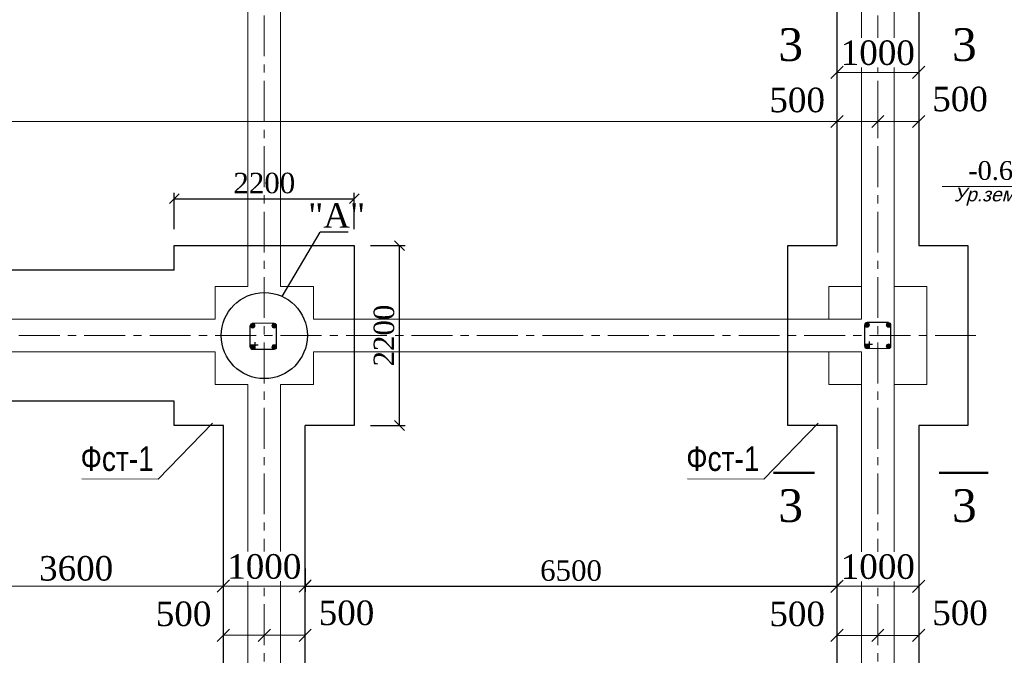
# Model space of a CAD drawing. Header units: millimetres. Extents: x 2063114 to 14983986, y -126020516 to 213791.
# Tile 707 of 731: x 2428608 to 2440644, y -21955 to -14182. Entities that reach past the tile are written whole.
import ezdxf
from ezdxf.enums import TextEntityAlignment as Align

# ---------------------------------------------------------------- set-up
doc = ezdxf.new("R2010")
doc.units = ezdxf.units.MM
doc.linetypes.add('CENTERX2', pattern=[4, 2.5, -0.5, 0.5, -0.5])
doc.layers.get('Defpoints').update_dxf_attribs({"color": 6, "lineweight": 35})
for name, color, linetype, lineweight in [('.', 7, 'Continuous', 15), ('_0', 7, 'Continuous', 20), ('_Размеры', 187, 'Continuous', 18), ('TEXT', 7, 'Continuous', 30), ('АСО-оси', 24, 'CENTERX2', 20), ('раз.нар', 250, 'Continuous', 20), ('Стена', 7, 'Continuous', 35), ('СТЕНЫ', 7, 'Continuous', 20)]:
    doc.layers.add(name, color=color, linetype=linetype, lineweight=lineweight)
doc.styles.add('seviyorum', font='times.ttf')
doc.styles.get("Standard").update_dxf_attribs({"font": 'arial.ttf'})
doc.styles.add('stile1', font='ARIALN.TTF')
doc.styles.add('TIMES', font='times.ttf')
doc.styles.add('TIMES NEW', font='times.ttf', dxfattribs={"height": 200})
doc.styles.add('Times New Roman', font='times.ttf')
doc.dimstyles.new('hasan 100', dxfattribs={"dimscale": 100, "dimtxt": 2.5, "dimasz": 1.2, "dimexe": 0.7, "dimexo": 2, "dimtad": 1, "dimdec": 0, "dimtxsty": 'Times New Roman', "dimblk": 'OBLIQUE', "dimcen": 0.09, "dimadec": 0, "dimazin": 0, "dimtfac": 1, "dimtdec": 0, "dimtmove": 0, "dimatfit": 3, "dimldrblk": 'OBLIQUE', "dimfxl": 1, "dimarcsym": 0})
doc.dimstyles.new('hasan 25', dxfattribs={"dimscale": 100, "dimtxt": 2.5, "dimasz": 1.5, "dimexe": 0.7, "dimexo": 2, "dimtad": 1, "dimdec": 0, "dimlfac": 0.25, "dimtxsty": 'Times New Roman', "dimblk": 'OBLIQUE', "dimcen": 0.09, "dimadec": 0, "dimazin": 0, "dimtfac": 1, "dimtdec": 0, "dimtmove": 0, "dimatfit": 3, "dimldrblk": 'OBLIQUE', "dimfxl": 1, "dimarcsym": 0})
doc.dimstyles.new('Миржалол100', dxfattribs={"dimtxt": 300, "dimasz": 150, "dimexe": 100, "dimexo": 100, "dimgap": 63, "dimtad": 1, "dimdec": 0, "dimtxsty": 'Times New Roman', "dimblk": 'OBLIQUE', "dimcen": 100, "dimclrd": 256, "dimclre": 256, "dimclrt": 256, "dimadec": 0, "dimazin": 0, "dimtfac": 1, "dimtdec": 0, "dimtmove": 1, "dimatfit": 3, "dimfxl": 800, "dimlwd": 13, "dimlwe": 13, "dimarcsym": 0})

# ---------------------------------------------------------------- blocks, each defined once
blk = doc.blocks.new('_Oblique')
at = {"color": 0, "linetype": 'ByBlock', "lineweight": -2}
blk.add_line((-0.5, -0.5), (0.5, 0.5), dxfattribs=at)
blk = doc.blocks.new('*D4129')
at = {"color": 0, "lineweight": -2, "transparency": 16777216}
for p, q in [((2443713, -20849), (2443713, -21359)), ((2446913, -20849), (2446913, -21359)), ((2446913, -21289), (2443713, -21289))]:
    blk.add_line(p, q, dxfattribs=at)
at = {"layer": 'Defpoints', "color": 0, "transparency": 16777216}
for p in [(2443713, -20649), (2446913, -20649), (2443713, -21289)]:
    blk.add_point(p, dxfattribs=at)
at = {"color": 0, "lineweight": -2, "transparency": 16777216, "xscale": 150, "yscale": 150, "zscale": 150, "rotation": 180}
blk.add_blockref('_Oblique', (2443713, -21289), dxfattribs=at)
at = {"color": 0, "lineweight": -2, "transparency": 16777216, "xscale": 150, "yscale": 150, "zscale": 150}
blk.add_blockref('_Oblique', (2446913, -21289), dxfattribs=at)
at = {"color": 0, "transparency": 16777216, "insert": (2445353, -21099), "char_height": 250, "width": 109924.11, "attachment_point": 5, "style": 'Times New Roman'}
blk.add_mtext('1400', dxfattribs=at)
blk = doc.blocks.new('*U3970')
at = {"color": 0, "linetype": 'ByBlock', "lineweight": -2}
blk.add_line((3, 0), (16.55, 0), dxfattribs=at)
blk.add_lwpolyline([(13.55, 0), (13.55, 5), (42.75, 5)], dxfattribs=at)
blk.add_lwpolyline([(11.05, 2.78, 0.4, 0.4, 0), (13.55, 0.28, 0.4, 0.4, 0), (16.05, 2.78, 0.4, 0.4, 0)], format="xyseb", dxfattribs=at)
at = {"color": 0, "linetype": 'ByBlock', "lineweight": -2, "style": 'seviyorum'}
blk.add_attdef('ОТМЕТКА', text='', height=4.1, dxfattribs=at).set_placement((29.06, 8.47), align=Align.MIDDLE_CENTER)
at = {"color": 0, "linetype": 'ByBlock', "lineweight": -2, "oblique": 15}
blk.add_attdef('НТЕКСТ', text='', height=3, dxfattribs=at).set_placement((31.18, 3.23), align=Align.MIDDLE_CENTER)
blk = doc.blocks.new('*D4196')
at = {"lineweight": 13, "transparency": 16777216}
for p, q in [((2427498, -20596), (2427498, -21208)), ((2431098, -20759), (2431098, -21208)), ((2427498, -21108), (2431098, -21108))]:
    blk.add_line(p, q, dxfattribs=at)
at = {"layer": 'Defpoints', "color": 0, "linetype": 'ByBlock', "transparency": 16777216}
for p in [(2427498, -20496), (2431098, -20659), (2431098, -21108)]:
    blk.add_point(p, dxfattribs=at)
at = {"linetype": 'ByBlock', "lineweight": 13, "transparency": 16777216, "xscale": 150, "yscale": 150, "zscale": 150, "rotation": 180}
blk.add_blockref('_Oblique', (2427498, -21108), dxfattribs=at)
at = {"linetype": 'ByBlock', "lineweight": 13, "transparency": 16777216, "xscale": 150, "yscale": 150, "zscale": 150}
blk.add_blockref('_Oblique', (2431098, -21108), dxfattribs=at)
at = {"linetype": 'ByBlock', "lineweight": 30, "transparency": 16777216, "insert": (2429298, -20893), "char_height": 300, "attachment_point": 5, "style": 'Times New Roman', "bg_fill": 3, "box_fill_scale": 1.1, "bg_fill_color": 256, "bg_fill_true_color": 13158600, "bg_fill_transparency": 0}
blk.add_mtext('3600', dxfattribs=at)
blk = doc.blocks.new('*D4197')
at = {"layer": 'Defpoints', "color": 0, "transparency": 16777216}
for p in [(2432098, -20693), (2438598, -20673), (2438598, -21110)]:
    blk.add_point(p, dxfattribs=at)
at = {"layer": 'раз.нар', "color": 0, "lineweight": -2, "transparency": 16777216}
for p, q in [((2432098, -20893), (2432098, -21180)), ((2438598, -20873), (2438598, -21180)), ((2432098, -21110), (2438598, -21110))]:
    blk.add_line(p, q, dxfattribs=at)
at = {"layer": 'раз.нар', "color": 0, "lineweight": -2, "transparency": 16777216, "xscale": 120, "yscale": 120, "zscale": 120, "rotation": 180}
blk.add_blockref('_Oblique', (2432098, -21110), dxfattribs=at)
at = {"layer": 'раз.нар', "color": 0, "lineweight": -2, "transparency": 16777216, "xscale": 120, "yscale": 120, "zscale": 120}
blk.add_blockref('_Oblique', (2438598, -21110), dxfattribs=at)
at = {"layer": 'раз.нар', "color": 0, "lineweight": 9, "transparency": 16777216, "insert": (2435348, -20920), "char_height": 250, "attachment_point": 5, "style": 'Times New Roman'}
blk.add_mtext('6500', dxfattribs=at)
blk = doc.blocks.new('*D4223')
at = {"lineweight": 13, "transparency": 16777216}
for p, q in [((2438598, -14676), (2438598, -14926)), ((2439598, -14662), (2439598, -14926)), ((2438598, -14826), (2439598, -14826))]:
    blk.add_line(p, q, dxfattribs=at)
at = {"layer": 'Defpoints', "color": 0, "linetype": 'ByBlock', "transparency": 16777216}
for p in [(2439598, -14562), (2438598, -14576), (2439598, -14826)]:
    blk.add_point(p, dxfattribs=at)
at = {"linetype": 'ByBlock', "lineweight": 30, "transparency": 16777216, "insert": (2439098, -14588), "char_height": 300, "attachment_point": 5, "style": 'Times New Roman', "bg_fill": 3, "box_fill_scale": 1.1, "bg_fill_color": 256, "bg_fill_true_color": 13158600, "bg_fill_transparency": 0}
blk.add_mtext('1000', dxfattribs=at)
at = {"linetype": 'ByBlock', "lineweight": 13, "transparency": 16777216, "xscale": 150, "yscale": 150, "zscale": 150, "rotation": 180}
blk.add_blockref('_Oblique', (2438598, -14826), dxfattribs=at)
at = {"linetype": 'ByBlock', "lineweight": 13, "transparency": 16777216, "xscale": 150, "yscale": 150, "zscale": 150}
blk.add_blockref('_Oblique', (2439598, -14826), dxfattribs=at)
blk = doc.blocks.new('*D4224')
at = {"lineweight": 13, "transparency": 16777216}
for p, q in [((2439098, -15216), (2439098, -15527)), ((2439598, -15212), (2439598, -15527)), ((2439098, -15427), (2439598, -15427))]:
    blk.add_line(p, q, dxfattribs=at)
at = {"layer": 'Defpoints', "color": 0, "linetype": 'ByBlock', "transparency": 16777216}
for p in [(2439098, -15116), (2439598, -15112), (2439598, -15427)]:
    blk.add_point(p, dxfattribs=at)
at = {"linetype": 'ByBlock', "lineweight": 13, "transparency": 16777216, "xscale": 150, "yscale": 150, "zscale": 150, "rotation": 180}
blk.add_blockref('_Oblique', (2439098, -15427), dxfattribs=at)
at = {"linetype": 'ByBlock', "lineweight": 13, "transparency": 16777216, "xscale": 150, "yscale": 150, "zscale": 150}
blk.add_blockref('_Oblique', (2439598, -15427), dxfattribs=at)
at = {"linetype": 'ByBlock', "lineweight": 30, "transparency": 16777216, "insert": (2440103, -15154), "char_height": 300, "attachment_point": 5, "style": 'Times New Roman', "bg_fill": 3, "box_fill_scale": 1.1, "bg_fill_color": 256, "bg_fill_true_color": 13158600, "bg_fill_transparency": 0}
blk.add_mtext('500', dxfattribs=at)
blk = doc.blocks.new('*D4225')
at = {"lineweight": 13, "transparency": 16777216}
for p, q in [((2438598, -15228), (2438598, -15527)), ((2439098, -15216), (2439098, -15527)), ((2439098, -15427), (2438598, -15427))]:
    blk.add_line(p, q, dxfattribs=at)
at = {"layer": 'Defpoints', "color": 0, "linetype": 'ByBlock', "transparency": 16777216}
for p in [(2438598, -15128), (2439098, -15116), (2438598, -15427)]:
    blk.add_point(p, dxfattribs=at)
at = {"linetype": 'ByBlock', "lineweight": 13, "transparency": 16777216, "xscale": 150, "yscale": 150, "zscale": 150, "rotation": 180}
blk.add_blockref('_Oblique', (2438598, -15427), dxfattribs=at)
at = {"linetype": 'ByBlock', "lineweight": 13, "transparency": 16777216, "xscale": 150, "yscale": 150, "zscale": 150}
blk.add_blockref('_Oblique', (2439098, -15427), dxfattribs=at)
at = {"linetype": 'ByBlock', "lineweight": 30, "transparency": 16777216, "insert": (2438112, -15166), "char_height": 300, "attachment_point": 5, "style": 'Times New Roman', "bg_fill": 3, "box_fill_scale": 1.1, "bg_fill_color": 256, "bg_fill_true_color": 13158600, "bg_fill_transparency": 0}
blk.add_mtext('500', dxfattribs=at)
blk = doc.blocks.new('*D4229')
at = {"lineweight": 13, "transparency": 16777216}
for p, q in [((2438598, -20960), (2438598, -21210)), ((2439598, -20946), (2439598, -21210)), ((2438598, -21110), (2439598, -21110))]:
    blk.add_line(p, q, dxfattribs=at)
at = {"layer": 'Defpoints', "color": 0, "linetype": 'ByBlock', "transparency": 16777216}
for p in [(2438598, -20860), (2439598, -20846), (2439598, -21110)]:
    blk.add_point(p, dxfattribs=at)
at = {"linetype": 'ByBlock', "lineweight": 30, "transparency": 16777216, "insert": (2439098, -20872), "char_height": 300, "attachment_point": 5, "style": 'Times New Roman', "bg_fill": 3, "box_fill_scale": 1.1, "bg_fill_color": 256, "bg_fill_true_color": 13158600, "bg_fill_transparency": 0}
blk.add_mtext('1000', dxfattribs=at)
at = {"linetype": 'ByBlock', "lineweight": 13, "transparency": 16777216, "xscale": 150, "yscale": 150, "zscale": 150, "rotation": 180}
blk.add_blockref('_Oblique', (2438598, -21110), dxfattribs=at)
at = {"linetype": 'ByBlock', "lineweight": 13, "transparency": 16777216, "xscale": 150, "yscale": 150, "zscale": 150}
blk.add_blockref('_Oblique', (2439598, -21110), dxfattribs=at)
blk = doc.blocks.new('*D4230')
at = {"lineweight": 13, "transparency": 16777216}
for p, q in [((2439098, -21500), (2439098, -21811)), ((2439598, -21496), (2439598, -21811)), ((2439098, -21711), (2439598, -21711))]:
    blk.add_line(p, q, dxfattribs=at)
at = {"layer": 'Defpoints', "color": 0, "linetype": 'ByBlock', "transparency": 16777216}
for p in [(2439098, -21400), (2439598, -21396), (2439598, -21711)]:
    blk.add_point(p, dxfattribs=at)
at = {"linetype": 'ByBlock', "lineweight": 13, "transparency": 16777216, "xscale": 150, "yscale": 150, "zscale": 150, "rotation": 180}
blk.add_blockref('_Oblique', (2439098, -21711), dxfattribs=at)
at = {"linetype": 'ByBlock', "lineweight": 13, "transparency": 16777216, "xscale": 150, "yscale": 150, "zscale": 150}
blk.add_blockref('_Oblique', (2439598, -21711), dxfattribs=at)
at = {"linetype": 'ByBlock', "lineweight": 30, "transparency": 16777216, "insert": (2440103, -21438), "char_height": 300, "attachment_point": 5, "style": 'Times New Roman', "bg_fill": 3, "box_fill_scale": 1.1, "bg_fill_color": 256, "bg_fill_true_color": 13158600, "bg_fill_transparency": 0}
blk.add_mtext('500', dxfattribs=at)
blk = doc.blocks.new('*D4231')
at = {"lineweight": 13, "transparency": 16777216}
for p, q in [((2438598, -21512), (2438598, -21811)), ((2439098, -21500), (2439098, -21811)), ((2439098, -21711), (2438598, -21711))]:
    blk.add_line(p, q, dxfattribs=at)
at = {"layer": 'Defpoints', "color": 0, "linetype": 'ByBlock', "transparency": 16777216}
for p in [(2438598, -21412), (2439098, -21400), (2438598, -21711)]:
    blk.add_point(p, dxfattribs=at)
at = {"linetype": 'ByBlock', "lineweight": 13, "transparency": 16777216, "xscale": 150, "yscale": 150, "zscale": 150, "rotation": 180}
blk.add_blockref('_Oblique', (2438598, -21711), dxfattribs=at)
at = {"linetype": 'ByBlock', "lineweight": 13, "transparency": 16777216, "xscale": 150, "yscale": 150, "zscale": 150}
blk.add_blockref('_Oblique', (2439098, -21711), dxfattribs=at)
at = {"linetype": 'ByBlock', "lineweight": 30, "transparency": 16777216, "insert": (2438112, -21450), "char_height": 300, "attachment_point": 5, "style": 'Times New Roman', "bg_fill": 3, "box_fill_scale": 1.1, "bg_fill_color": 256, "bg_fill_true_color": 13158600, "bg_fill_transparency": 0}
blk.add_mtext('500', dxfattribs=at)
blk = doc.blocks.new('*D4238')
at = {"lineweight": 13, "transparency": 16777216}
for p, q in [((2431098, -20958), (2431098, -21208)), ((2432098, -20944), (2432098, -21208)), ((2431098, -21108), (2432098, -21108))]:
    blk.add_line(p, q, dxfattribs=at)
at = {"layer": 'Defpoints', "color": 0, "linetype": 'ByBlock', "transparency": 16777216}
for p in [(2431098, -20858), (2432098, -20844), (2432098, -21108)]:
    blk.add_point(p, dxfattribs=at)
at = {"linetype": 'ByBlock', "lineweight": 30, "transparency": 16777216, "insert": (2431598, -20870), "char_height": 300, "attachment_point": 5, "style": 'Times New Roman', "bg_fill": 3, "box_fill_scale": 1.1, "bg_fill_color": 256, "bg_fill_true_color": 13158600, "bg_fill_transparency": 0}
blk.add_mtext('1000', dxfattribs=at)
at = {"linetype": 'ByBlock', "lineweight": 13, "transparency": 16777216, "xscale": 150, "yscale": 150, "zscale": 150, "rotation": 180}
blk.add_blockref('_Oblique', (2431098, -21108), dxfattribs=at)
at = {"linetype": 'ByBlock', "lineweight": 13, "transparency": 16777216, "xscale": 150, "yscale": 150, "zscale": 150}
blk.add_blockref('_Oblique', (2432098, -21108), dxfattribs=at)
blk = doc.blocks.new('*D4239')
at = {"lineweight": 13, "transparency": 16777216}
for p, q in [((2431598, -21498), (2431598, -21809)), ((2432098, -21494), (2432098, -21809)), ((2431598, -21709), (2432098, -21709))]:
    blk.add_line(p, q, dxfattribs=at)
at = {"layer": 'Defpoints', "color": 0, "linetype": 'ByBlock', "transparency": 16777216}
for p in [(2431598, -21398), (2432098, -21394), (2432098, -21709)]:
    blk.add_point(p, dxfattribs=at)
at = {"linetype": 'ByBlock', "lineweight": 13, "transparency": 16777216, "xscale": 150, "yscale": 150, "zscale": 150, "rotation": 180}
blk.add_blockref('_Oblique', (2431598, -21709), dxfattribs=at)
at = {"linetype": 'ByBlock', "lineweight": 13, "transparency": 16777216, "xscale": 150, "yscale": 150, "zscale": 150}
blk.add_blockref('_Oblique', (2432098, -21709), dxfattribs=at)
at = {"linetype": 'ByBlock', "lineweight": 30, "transparency": 16777216, "insert": (2432603, -21437), "char_height": 300, "attachment_point": 5, "style": 'Times New Roman', "bg_fill": 3, "box_fill_scale": 1.1, "bg_fill_color": 256, "bg_fill_true_color": 13158600, "bg_fill_transparency": 0}
blk.add_mtext('500', dxfattribs=at)
blk = doc.blocks.new('*D4240')
at = {"lineweight": 13, "transparency": 16777216}
for p, q in [((2431098, -21510), (2431098, -21809)), ((2431598, -21498), (2431598, -21809)), ((2431598, -21709), (2431098, -21709))]:
    blk.add_line(p, q, dxfattribs=at)
at = {"layer": 'Defpoints', "color": 0, "linetype": 'ByBlock', "transparency": 16777216}
for p in [(2431098, -21410), (2431598, -21398), (2431098, -21709)]:
    blk.add_point(p, dxfattribs=at)
at = {"linetype": 'ByBlock', "lineweight": 13, "transparency": 16777216, "xscale": 150, "yscale": 150, "zscale": 150, "rotation": 180}
blk.add_blockref('_Oblique', (2431098, -21709), dxfattribs=at)
at = {"linetype": 'ByBlock', "lineweight": 13, "transparency": 16777216, "xscale": 150, "yscale": 150, "zscale": 150}
blk.add_blockref('_Oblique', (2431598, -21709), dxfattribs=at)
at = {"linetype": 'ByBlock', "lineweight": 30, "transparency": 16777216, "insert": (2430612, -21449), "char_height": 300, "attachment_point": 5, "style": 'Times New Roman', "bg_fill": 3, "box_fill_scale": 1.1, "bg_fill_color": 256, "bg_fill_true_color": 13158600, "bg_fill_transparency": 0}
blk.add_mtext('500', dxfattribs=at)
blk = doc.blocks.new('*D4243')
at = {"lineweight": 13, "transparency": 16777216}
for p, q in [((2411498, -14930), (2411498, -15527)), ((2438598, -14993), (2438598, -15527)), ((2438598, -15427), (2411498, -15427))]:
    blk.add_line(p, q, dxfattribs=at)
at = {"layer": 'Defpoints', "color": 0, "linetype": 'ByBlock', "transparency": 16777216}
for p in [(2411498, -14830), (2438598, -14893), (2411498, -15427)]:
    blk.add_point(p, dxfattribs=at)
at = {"linetype": 'ByBlock', "lineweight": 13, "transparency": 16777216, "xscale": 150, "yscale": 150, "zscale": 150, "rotation": 180}
blk.add_blockref('_Oblique', (2411498, -15427), dxfattribs=at)
at = {"linetype": 'ByBlock', "lineweight": 13, "transparency": 16777216, "xscale": 150, "yscale": 150, "zscale": 150}
blk.add_blockref('_Oblique', (2438598, -15427), dxfattribs=at)
at = {"linetype": 'ByBlock', "lineweight": 30, "transparency": 16777216, "insert": (2425048, -15211), "char_height": 300, "attachment_point": 5, "style": 'Times New Roman', "bg_fill": 3, "box_fill_scale": 1.1, "bg_fill_color": 256, "bg_fill_true_color": 13158600, "bg_fill_transparency": 0}
blk.add_mtext('27100', dxfattribs=at)
blk = doc.blocks.new('*D4360')
at = {"layer": 'Defpoints', "color": 0, "transparency": 16777216}
for p in [(2432698, -16371), (2430498, -16945), (2432698, -16945)]:
    blk.add_point(p, dxfattribs=at)
at = {"layer": 'раз.нар', "color": 0, "lineweight": -2, "transparency": 16777216}
for p, q in [((2430498, -16745), (2430498, -16301)), ((2432698, -16745), (2432698, -16301)), ((2430498, -16371), (2432698, -16371))]:
    blk.add_line(p, q, dxfattribs=at)
at = {"layer": 'раз.нар', "color": 0, "lineweight": -2, "transparency": 16777216, "xscale": 120, "yscale": 120, "zscale": 120, "rotation": 180}
blk.add_blockref('_Oblique', (2430498, -16371), dxfattribs=at)
at = {"layer": 'раз.нар', "color": 0, "lineweight": -2, "transparency": 16777216, "xscale": 120, "yscale": 120, "zscale": 120}
blk.add_blockref('_Oblique', (2432698, -16371), dxfattribs=at)
at = {"layer": 'раз.нар', "color": 0, "lineweight": 9, "transparency": 16777216, "insert": (2431598, -16181), "char_height": 250, "attachment_point": 5, "style": 'Times New Roman'}
blk.add_mtext('2200', dxfattribs=at)
blk = doc.blocks.new('*D4361')
at = {"layer": 'Defpoints', "color": 0, "transparency": 16777216}
for p in [(2432698, -16945), (2433251, -16945), (2432698, -19145)]:
    blk.add_point(p, dxfattribs=at)
at = {"layer": 'раз.нар', "color": 0, "lineweight": -2, "transparency": 16777216}
for p, q in [((2432898, -16945), (2433321, -16945)), ((2433251, -19145), (2433251, -16945)), ((2432898, -19145), (2433321, -19145))]:
    blk.add_line(p, q, dxfattribs=at)
at = {"layer": 'раз.нар', "color": 0, "lineweight": -2, "transparency": 16777216, "xscale": 120, "yscale": 120, "zscale": 120}
for p, rotation in [((2433251, -16945), 90), ((2433251, -19145), 270)]:
    blk.add_blockref('_Oblique', p, dxfattribs=dict(at, rotation=rotation))
at = {"layer": 'раз.нар', "color": 0, "lineweight": 9, "transparency": 16777216, "insert": (2433062, -18045), "char_height": 250, "attachment_point": 5, "rotation": 90, "style": 'Times New Roman'}
blk.add_mtext('2200', dxfattribs=at)

msp = doc.modelspace()

# ---------------------------------------------------------------- hatches: boundary and pattern name
at = {"layer": '.'}
h = msp.add_hatch(color=251, dxfattribs=at)
h.dxf.hatch_style = 1
h.paths.add_polyline_path([(2431481.34396, -17936.35239, 0.1154889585), (2431484.33539, -17923.57396, 0.5406689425), (2431444.02401, -17897.19234)])
h.paths.add_polyline_path([(2431475.50351, -17944.32266, 0.0864494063), (2431481.34396, -17936.35239), (2431444.02401, -17897.19234, 0.0802540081), (2431436.30314, -17902.16269)])
h.paths.add_polyline_path([(2431436.30314, -17902.16269, 0.2127919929), (2431426.75867, -17923.57396, 0.6611642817), (2431475.50351, -17944.32266)])
h = msp.add_hatch(color=251, dxfattribs=at)
h.dxf.hatch_style = 1
h.paths.add_polyline_path([(2431705.4586, -17900.33148), (2431743.79811, -17940.85112, 0.141630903), (2431748.238, -17925.49138, 0.5719973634)])
h.paths.add_polyline_path([(2431705.4586, -17900.33148, 0.056217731), (2431700.20575, -17904.08011), (2431739.40612, -17946.24009, 0.0605934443), (2431743.79811, -17940.85112)])
h.paths.add_polyline_path([(2431700.20575, -17904.08011, 0.2127919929), (2431690.66128, -17925.49138, 0.6611642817), (2431739.40612, -17946.24009)])
h = msp.add_hatch(color=251, dxfattribs=at)
h.dxf.hatch_style = 1
h.paths.add_polyline_path([(2438991.93716, -17926.28272, 0.1154889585), (2438994.9286, -17913.50429, 0.5406689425), (2438954.61721, -17887.12267)])
h.paths.add_polyline_path([(2438986.09671, -17934.253, 0.0864494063), (2438991.93716, -17926.28272), (2438954.61721, -17887.12267, 0.0802540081), (2438946.89635, -17892.09302)])
h.paths.add_polyline_path([(2438946.89635, -17892.09302, 0.2127919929), (2438937.35187, -17913.50429, 0.6611642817), (2438986.09671, -17934.253)])
h = msp.add_hatch(color=251, dxfattribs=at)
h.dxf.hatch_style = 1
h.paths.add_polyline_path([(2439216.05181, -17890.26181), (2439254.39132, -17930.78145, 0.141630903), (2439258.83121, -17915.42171, 0.5719973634)])
h.paths.add_polyline_path([(2439216.05181, -17890.26181, 0.056217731), (2439210.79896, -17894.01045), (2439249.99932, -17936.17042, 0.0605934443), (2439254.39132, -17930.78145)])
h.paths.add_polyline_path([(2439210.79896, -17894.01045, 0.2127919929), (2439201.25449, -17915.42171, 0.6611642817), (2439249.99932, -17936.17042)])
h = msp.add_hatch(color=251, dxfattribs=at)
h.dxf.hatch_style = 1
h.paths.add_polyline_path([(2431441.72758, -18162.77569), (2431480.06709, -18203.29533, 0.141630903), (2431484.50698, -18187.93559, 0.5719973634)])
h.paths.add_polyline_path([(2431441.72758, -18162.77569, 0.056217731), (2431436.47473, -18166.52432), (2431475.67509, -18208.6843, 0.0605934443), (2431480.06709, -18203.29533)])
h.paths.add_polyline_path([(2431436.47473, -18166.52432, 0.2127919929), (2431426.93026, -18187.93559, 0.6611642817), (2431475.67509, -18208.6843)])
h = msp.add_hatch(color=251, dxfattribs=at)
h.dxf.hatch_style = 1
h.paths.add_polyline_path([(2431705.45862, -18161.75722), (2431743.79813, -18202.27686, 0.141630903), (2431748.23802, -18186.91712, 0.5719973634)])
h.paths.add_polyline_path([(2431705.45862, -18161.75722, 0.056217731), (2431700.20577, -18165.50585), (2431739.40614, -18207.66582, 0.0605934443), (2431743.79813, -18202.27686)])
h.paths.add_polyline_path([(2431700.20577, -18165.50585, 0.2127919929), (2431690.6613, -18186.91712, 0.6611642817), (2431739.40614, -18207.66582)])
h = msp.add_hatch(color=251, dxfattribs=at)
h.dxf.hatch_style = 1
h.paths.add_polyline_path([(2438952.32079, -18152.70602), (2438990.6603, -18193.22567, 0.141630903), (2438995.10018, -18177.86592, 0.5719973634)])
h.paths.add_polyline_path([(2438952.32079, -18152.70602, 0.056217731), (2438947.06793, -18156.45466), (2438986.2683, -18198.61463, 0.0605934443), (2438990.6603, -18193.22567)])
h.paths.add_polyline_path([(2438947.06793, -18156.45466, 0.2127919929), (2438937.52346, -18177.86592, 0.6611642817), (2438986.2683, -18198.61463)])
h = msp.add_hatch(color=251, dxfattribs=at)
h.dxf.hatch_style = 1
h.paths.add_polyline_path([(2439216.05183, -18151.68755), (2439254.39134, -18192.20719, 0.141630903), (2439258.83123, -18176.84745, 0.5719973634)])
h.paths.add_polyline_path([(2439216.05183, -18151.68755, 0.056217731), (2439210.79898, -18155.43618), (2439249.99934, -18197.59616, 0.0605934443), (2439254.39134, -18192.20719)])
h.paths.add_polyline_path([(2439210.79898, -18155.43618, 0.2127919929), (2439201.25451, -18176.84745, 0.6611642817), (2439249.99934, -18197.59616)])

# ---------------------------------------------------------------- linework, layer by layer
at = {"ltscale": 0.004}
for p in [(2431817.20962, -17566.1062), (2432625.23544, -16781.04617)]:
    msp.add_line(p, (2432281.56054, -16781.04617), dxfattribs=at)
msp.add_circle((2431598.00576, -18044.82786), 526.52138, dxfattribs=at)
at = {"layer": '_Размеры', "lineweight": 50}
for p, q in [((2438324.33607, -19722.07698), (2437824.33607, -19722.07698)), ((2439846.30106, -19722.07698), (2440446.30106, -19722.07698))]:
    msp.add_line(p, q, dxfattribs=at)
at = {"layer": 'АСО-оси', "ltscale": 200}
for p, q in [((2431598.00576, -4529.71131), (2431598.00576, -27542.58835)), ((2439098.00576, -4529.71131), (2439098.00576, -27542.58835)), ((2440298.00576, -18044.88595), (2407891.43595, -18044.88595))]:
    msp.add_line(p, q, dxfattribs=at)
at = {"layer": 'раз.нар', "lineweight": 30}
for p, q in [((2431426.75887, -18184.89946), (2431426.75884, -17923.47373)), ((2431719.27807, -17895.80402), (2431455.54703, -17894.78559)), ((2431748.06646, -18186.01812), (2431748.06644, -17924.59239)), ((2438937.35207, -18174.8298), (2438937.35205, -17913.40406)), ((2439229.87128, -17885.73436), (2438966.14024, -17884.71593)), ((2439258.65966, -18175.94846), (2439258.65964, -17914.52272)), ((2431427.53659, -18158.13406), (2431522.6833, -18158.13406)), ((2431485.11332, -18215.71078), (2431485.11332, -18126.4577)), ((2438938.1298, -18148.06439), (2439033.27651, -18148.06439)), ((2438995.70652, -18205.64111), (2438995.70652, -18116.38804)), ((2431719.2781, -18214.80648), (2431455.54706, -18215.82496)), ((2439229.87131, -18204.73682), (2438966.14026, -18205.75529))]:
    msp.add_line(p, q, dxfattribs=at)
at = {"layer": 'раз.нар', "color": 0}
for p, q in [((2430299.3834, -19801.87518), (2430964.80366, -19114.80262)), ((2437703.22333, -19801.87518), (2438368.64359, -19114.80262))]:
    msp.add_line(p, q, dxfattribs=at)
at = {"layer": 'раз.нар', "color": 7, "lineweight": 30}
for points in [[(2438598.00576, -12842.72856), (2438598.00576, -16942.80856)], [(2439598.00576, -12842.72856), (2439598.00576, -16942.80856)], [(2430498.04576, -17244.88595), (2430498.04576, -16944.92595), (2432698.00576, -16944.92595), (2432698.00576, -19144.88595), (2432098.00576, -19144.88595)], [(2438598.00576, -19142.76856), (2437998.00576, -19142.76856), (2437998.00576, -16942.76856), (2438598.00576, -16942.80856)], [(2439598.00576, -16942.76856), (2440198.00576, -16942.76856), (2440198.00576, -19142.76856), (2439598.00576, -19142.72856)], [(2430498.04576, -17244.88595), (2423798.00576, -17244.88595)], [(2430498.04576, -18844.88595), (2427498.00576, -18844.88595), (2427498.00576, -23644.88595), (2431098.00576, -23644.88595), (2431098.00576, -19144.88595)], [(2431098.00576, -19144.88595), (2430498.04576, -19144.88595), (2430498.04576, -18844.88595)], [(2439598.00576, -19142.72856), (2439598.00576, -25044.76856), (2410498.00576, -25044.76856), (2410498.00576, -19142.72856)], [(2438598.00576, -19142.72856), (2438598.00576, -23644.76856), (2432098.00576, -23644.76856), (2432098.00576, -19144.88595)]]:
    msp.add_lwpolyline(points, dxfattribs=at)
at = {"layer": 'раз.нар'}
for centre in [(2431455.54703, -17923.57396), (2431719.27807, -17924.59239), (2438966.14024, -17913.50429), (2439229.87128, -17914.52272), (2431455.54705, -18187.0366), (2431719.2781, -18186.01812), (2438966.14026, -18176.96693), (2439229.8713, -18175.94846)]:
    msp.add_circle(centre, 28.78836, dxfattribs=at)
at = {"layer": 'Стена', "color": 7, "lineweight": 15}
msp.add_lwpolyline([(2410798.00576, -5244.88595), (2439298.00576, -5244.88595), (2439298.00576, -24544.76856), (2410798.00576, -24544.76856)], close=True, dxfattribs=at)
for points in [[(2431798.00576, -17444.92595), (2432197.96576, -17444.92595), (2432197.96576, -17844.88595), (2438898.00576, -17844.88595), (2438898.00576, -11944.88595), (2431798.00576, -11944.88595)], [(2430998.04576, -17845.11307), (2430998.04576, -17444.92595), (2431398.00576, -17444.92595)], [(2439298.00576, -17442.80856), (2439697.96576, -17442.80856), (2439697.96576, -18642.72856), (2439298.00576, -18642.72856)], [(2417897.96576, -17844.88595), (2430998.04576, -17844.88595)], [(2427198.00576, -18244.88595), (2430998.04576, -18244.88595)], [(2431398.00576, -18644.84595), (2430998.04576, -18644.84595), (2430998.04576, -18244.88595)], [(2432197.96576, -18242.88595), (2432197.96576, -18644.84595), (2431798.00576, -18644.84595)], [(2432197.96576, -18244.88595), (2438898.00576, -18244.88595), (2438898.00576, -24144.76856), (2431798.00576, -24144.76856), (2431798.00576, -18644.84595)], [(2438898.00576, -18642.72856), (2438498.04576, -18642.72856), (2438498.04576, -18242.88595)], [(2431398.00576, -18644.84595), (2431398.00576, -24144.76856), (2427198.00576, -24144.76856)]]:
    msp.add_lwpolyline(points, dxfattribs=at)
at = {"layer": 'Стена', "color": 5, "lineweight": 15}
msp.add_lwpolyline([(2438498.04576, -17844.88595), (2438498.04576, -17442.80856), (2438898.00576, -17442.80856)], dxfattribs=at)
at = {"layer": 'СТЕНЫ', "color": 0, "lineweight": 9, "ltscale": 20}
for p, q in [((2429366.75648, -19798.59915), (2430299.3834, -19801.87518)), ((2436770.59641, -19798.59915), (2437703.22333, -19801.87518))]:
    msp.add_line(p, q, dxfattribs=at)

# ---------------------------------------------------------------- block references
at = {"layer": '_0', "color": 0}
ref = msp.add_blockref('*U3970', (2442277.57142, -16500.79783), dxfattribs=dict(at, xscale=-56, yscale=56, zscale=56))
ref.add_attrib('ОТМЕТКА', '-0.600', dxfattribs={"layer": '0', "color": 0, "linetype": 'ByBlock', "lineweight": -2, "height": 229.6, "style": 'seviyorum'}).set_placement((2440650.31482, -16026.31071), align=Align.MIDDLE_CENTER)
ref.add_attrib('НТЕКСТ', 'Ур.земля', dxfattribs={"layer": '0', "color": 0, "linetype": 'ByBlock', "lineweight": -2, "height": 168, "oblique": 15}).set_placement((2440531.64658, -16319.67199), align=Align.MIDDLE_CENTER)

# ---------------------------------------------------------------- texts
at = {"insert": (2432483.20054, -16426.19887), "char_height": 300, "width": 654.7367675, "attachment_point": 2, "style": 'TIMES'}
msp.add_mtext('"А"', dxfattribs=at)
at = {"layer": '_Размеры', "style": 'TIMES NEW'}
for p in [(2437881.81165, -14686.37193), (2440005.33594, -14686.37193), (2437881.81165, -20323.46875), (2440005.33594, -20323.46875)]:
    msp.add_text('3', height=400, dxfattribs=at).set_placement(p)
at = {"layer": 'TEXT', "color": 0, "lineweight": 25, "char_height": 300, "width": 1211.8463932, "attachment_point": 3, "style": 'stile1'}
for insert in [(2430247.91982, -19400.03379), (2437651.75975, -19400.03379)]:
    msp.add_mtext('\\pi92.793,t393.183;Фст-1', dxfattribs=dict(at, insert=insert))

# ---------------------------------------------------------------- dimensions: what is measured, and where the dimension line sits
dim = msp.add_linear_dim(base=(2443713.35183, -21288.75471), p1=(2446913.35183, -20648.75471), p2=(2443713.35183, -20648.75471), text='1400', dimstyle='hasan 25')
dim.commit()
dim.dimension.update_dxf_attribs({"geometry": '*D4129', "text_midpoint": (2445353.35183, -21288.75471), "dimtype": 160})
at = {"layer": 'раз.нар', "color": 0, "lineweight": 9}
for base, p1, p2, picture, middle in [((2432698.00576, -16370.65622), (2430498.04576, -16944.92595), (2432698.00576, -16944.92595), '*D4360', (2431598.02576, -16180.99328)), ((2438598.00576, -21110.10904), (2432098.00576, -20693.30141), (2438598.00576, -20672.66127), '*D4197', (2435348.00576, -20920.4461))]:
    dim = msp.add_linear_dim(base=base, p1=p1, p2=p2, dimstyle='hasan 100', override={"dimtmove": 1}, dxfattribs=at)
    dim.commit()
    dim.dimension.update_dxf_attribs({"geometry": picture, "text_midpoint": middle})
dim = msp.add_linear_dim(base=(2433251.46323, -16944.92595), p1=(2432698.00576, -19144.88595), p2=(2432698.00576, -16944.92595), angle=90, dimstyle='hasan 100', override={"dimtmove": 1}, dxfattribs=at)
dim.commit()
dim.dimension.update_dxf_attribs({"geometry": '*D4361', "text_midpoint": (2433061.80028, -18044.90595)})

# ---------------------------------------------------------------- next in the draw order: dimensions: what is measured, and where the dimension line sits
at = {"color": 1, "linetype": 'ByBlock', "lineweight": 30}
for base, p1, p2, picture, middle in [((2439598.00576, -14826.16823), (2438598.00576, -14576.21533), (2439598.00576, -14561.94341), '*D4223', (2439098.00576, -14803.75814)), ((2439598.00576, -21110.10904), (2438598.00576, -20860.15614), (2439598.00576, -20845.88422), '*D4229', (2439098.00576, -21087.69896))]:
    dim = msp.add_linear_dim(base=base, p1=p1, p2=p2, dimstyle='Миржалол100', override={"dimtfill": 1, "dimarcsym": 1}, dxfattribs=at)
    dim.commit()
    dim.dimension.update_dxf_attribs({"geometry": picture, "text_midpoint": middle, "dimtype": 160})
dim = msp.add_linear_dim(base=(2431098.00576, -21108.42482), p1=(2427498.00576, -20496.48503), p2=(2431098.00576, -20659.29625), dimstyle='Миржалол100', override={"dimfxlon": 1, "dimtfill": 1, "dimarcsym": 1}, dxfattribs=at)
dim.commit()
dim.dimension.update_dxf_attribs({"geometry": '*D4196', "text_midpoint": (2429298.00576, -20892.82929)})

# ---------------------------------------------------------------- next in the draw order: dimensions: what is measured, and where the dimension line sits
for base, p1, p2, picture, middle in [((2439598.00576, -15426.97203), (2439098.00576, -15116.08479), (2439598.00576, -15111.62491), '*D4224', (2440102.71802, -15370.08479)), ((2432098.00576, -21108.42482), (2431098.00576, -20858.47192), (2432098.00576, -20844.2), '*D4238', (2431598.00576, -21086.01473)), ((2439598.00576, -21710.91284), (2439098.00576, -21400.0256), (2439598.00576, -21395.56573), '*D4230', (2440102.71802, -21654.0256))]:
    dim = msp.add_linear_dim(base=base, p1=p1, p2=p2, dimstyle='Миржалол100', override={"dimtfill": 1, "dimarcsym": 1}, dxfattribs=at)
    dim.commit()
    dim.dimension.update_dxf_attribs({"geometry": picture, "text_midpoint": middle, "dimtype": 160})

# ---------------------------------------------------------------- next in the draw order: dimensions: what is measured, and where the dimension line sits
for base, p1, p2, picture, middle in [((2438598.00576, -15426.97203), (2439098.00576, -15116.08479), (2438598.00576, -15127.77648), '*D4225', (2438112.10053, -15382.08479)), ((2438598.00576, -21710.91284), (2439098.00576, -21400.0256), (2438598.00576, -21411.71729), '*D4231', (2438112.10053, -21666.0256))]:
    dim = msp.add_linear_dim(base=base, p1=p1, p2=p2, angle=180, dimstyle='Миржалол100', override={"dimtfill": 1, "dimarcsym": 1}, dxfattribs=at)
    dim.commit()
    dim.dimension.update_dxf_attribs({"geometry": picture, "text_midpoint": middle, "dimtype": 160})
dim = msp.add_linear_dim(base=(2432098.00576, -21709.22861), p1=(2431598.00576, -21398.34138), p2=(2432098.00576, -21393.8815), dimstyle='Миржалол100', override={"dimtfill": 1, "dimarcsym": 1}, dxfattribs=at)
dim.commit()
dim.dimension.update_dxf_attribs({"geometry": '*D4239', "text_midpoint": (2432602.71802, -21652.34138), "dimtype": 160})

# ---------------------------------------------------------------- next in the draw order: dimensions: what is measured, and where the dimension line sits
dim = msp.add_linear_dim(base=(2411498.00576, -15426.97203), p1=(2438598.00576, -14892.76856), p2=(2411498.00576, -14829.99139), dimstyle='Миржалол100', override={"dimfxlon": 1, "dimtfill": 1, "dimarcsym": 1}, dxfattribs=at)
dim.commit()
dim.dimension.update_dxf_attribs({"geometry": '*D4243', "text_midpoint": (2425048.00576, -15210.94391)})
dim = msp.add_linear_dim(base=(2431098.00576, -21709.22861), p1=(2431598.00576, -21398.34138), p2=(2431098.00576, -21410.03307), angle=180, dimstyle='Миржалол100', override={"dimtfill": 1, "dimarcsym": 1}, dxfattribs=at)
dim.commit()
dim.dimension.update_dxf_attribs({"geometry": '*D4240', "text_midpoint": (2430612.10053, -21664.34138), "dimtype": 160})

# ---------------------------------------------------------------- next in the draw order: linework, layer by layer
at = {"layer": 'Стена', "color": 7, "lineweight": 15}
for p, q in [((2431398.00576, -11944.88595), (2431398.00576, -17444.92595)), ((2431798.00576, -17444.92595), (2431798.00576, -11944.88595))]:
    msp.add_line(p, q, dxfattribs=at)

doc.saveas('drawing.dxf')
